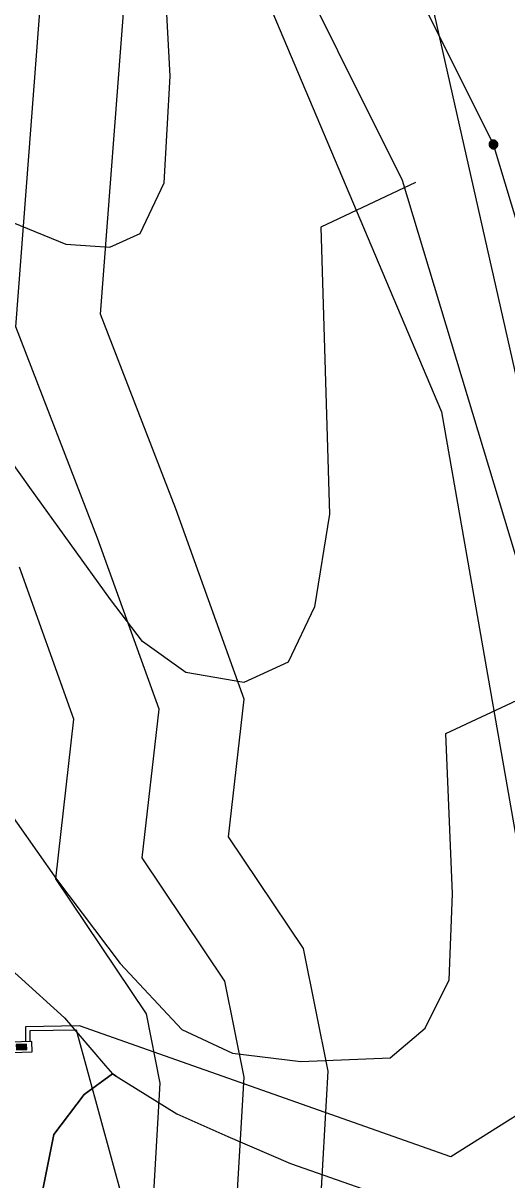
# Model space of a CAD drawing. Extents: x -709418 to -703832, y -1161719 to -1157826.
# Drawn here: x -707032.1 to -706997.3, y -1160296.9 to -1160213.8 of the extents above; entities that cross this region are included whole.
import ezdxf

# ---------------------------------------------------------------- set-up
doc = ezdxf.new("R2010")
doc.units = 0
for name, color, linetype in [('106_zastavitelné plochy', 7, 'Continuous'), ('110_silnice II. třídy a III. třídy', 7, 'Continuous'), ('122_vrstevnice základní', 7, 'Continuous'), ('501_vodní tok', 7, 'Continuous'), ('708_el NN nadzemní a podzemní_ E.ON', 7, 'Continuous'), ('717_elektronická komunikace O2', 7, 'Continuous'), ('735_OP sítí TI', 7, 'Continuous')]:
    doc.layers.add(name, color=color, linetype=linetype)

# ---------------------------------------------------------------- blocks, each defined once
blk = doc.blocks.new('Elektro - Implicitní$0$NN4601')
for points in [[(0.63, 0), (0.62, 0.07), (0.61, 0.13), (0.6, 0.2), (0.57, 0.26), (0.54, 0.32), (0.51, 0.37), (0.47, 0.42), (0.42, 0.47), (0.37, 0.51), (0.31, 0.55), (0.25, 0.58), (0.19, 0.6), (0.13, 0.62), (0.06, 0.63), (0, 0.63), (-0.07, 0.63), (-0.13, 0.62), (-0.2, 0.6), (-0.26, 0.58), (-0.32, 0.55), (-0.37, 0.51), (-0.42, 0.47), (-0.47, 0.42), (-0.51, 0.37), (-0.55, 0.32), (-0.58, 0.26), (-0.6, 0.2), (-0.62, 0.13), (-0.63, 0.07), (-0.63, 0), (-0.63, -0.07), (-0.62, -0.13), (-0.6, -0.19), (-0.58, -0.26), (-0.55, -0.31), (-0.51, -0.37), (-0.47, -0.42), (-0.42, -0.47), (-0.37, -0.51), (-0.32, -0.54), (-0.26, -0.57), (-0.2, -0.6), (-0.13, -0.62), (-0.07, -0.63), (0, -0.63), (0.06, -0.63), (0.13, -0.62), (0.19, -0.6), (0.25, -0.57), (0.31, -0.54), (0.37, -0.51), (0.42, -0.47), (0.47, -0.42), (0.51, -0.37), (0.54, -0.31), (0.57, -0.26), (0.6, -0.19), (0.61, -0.13), (0.62, -0.07), (0.63, 0)], [(0.47, 0), (0.47, 0.05), (0.46, 0.1), (0.45, 0.15), (0.43, 0.19), (0.41, 0.24), (0.38, 0.28), (0.35, 0.32), (0.31, 0.35), (0.28, 0.38), (0.23, 0.41), (0.19, 0.43), (0.14, 0.45), (0.1, 0.46), (0.05, 0.47), (0, 0.47), (-0.05, 0.47), (-0.1, 0.46), (-0.15, 0.45), (-0.19, 0.43), (-0.24, 0.41), (-0.28, 0.38), (-0.32, 0.35), (-0.35, 0.32), (-0.38, 0.28), (-0.41, 0.24), (-0.43, 0.19), (-0.45, 0.15), (-0.46, 0.1), (-0.47, 0.05), (-0.47, 0), (-0.47, -0.05), (-0.46, -0.1), (-0.45, -0.15), (-0.43, -0.19), (-0.41, -0.24), (-0.38, -0.28), (-0.35, -0.32), (-0.32, -0.35), (-0.28, -0.38), (-0.24, -0.41), (-0.19, -0.43), (-0.15, -0.45), (-0.1, -0.46), (-0.05, -0.47), (0, -0.47), (0.05, -0.47), (0.1, -0.46), (0.14, -0.45), (0.19, -0.43), (0.23, -0.41), (0.28, -0.38), (0.31, -0.35), (0.35, -0.32), (0.38, -0.28), (0.41, -0.24), (0.43, -0.19), (0.45, -0.15), (0.46, -0.1), (0.47, -0.05), (0.47, 0)], [(0.31, 0), (0.31, 0.03), (0.31, 0.07), (0.3, 0.1), (0.29, 0.13), (0.27, 0.16), (0.25, 0.19), (0.23, 0.21), (0.21, 0.23), (0.18, 0.26), (0.15, 0.27), (0.13, 0.29), (0.09, 0.3), (0.06, 0.31), (0.03, 0.31), (0, 0.32), (-0.04, 0.31), (-0.07, 0.31), (-0.1, 0.3), (-0.13, 0.29), (-0.16, 0.27), (-0.19, 0.26), (-0.21, 0.23), (-0.24, 0.21), (-0.26, 0.19), (-0.28, 0.16), (-0.29, 0.13), (-0.3, 0.1), (-0.31, 0.07), (-0.32, 0.03), (-0.32, 0), (-0.32, -0.03), (-0.31, -0.06), (-0.3, -0.1), (-0.29, -0.13), (-0.28, -0.16), (-0.26, -0.18), (-0.24, -0.21), (-0.21, -0.23), (-0.19, -0.25), (-0.16, -0.27), (-0.13, -0.29), (-0.1, -0.3), (-0.07, -0.31), (-0.04, -0.31), (0, -0.31), (0.03, -0.31), (0.06, -0.31), (0.09, -0.3), (0.13, -0.29), (0.15, -0.27), (0.18, -0.25), (0.21, -0.23), (0.23, -0.21), (0.25, -0.18), (0.27, -0.16), (0.29, -0.13), (0.3, -0.1), (0.31, -0.06), (0.31, -0.03), (0.31, 0)], [(0.15, 0), (0.15, 0.02), (0.15, 0.03), (0.15, 0.05), (0.14, 0.06), (0.13, 0.08), (0.13, 0.09), (0.11, 0.11), (0.1, 0.12), (0.09, 0.13), (0.08, 0.14), (0.06, 0.14), (0.05, 0.15), (0.03, 0.15), (0.01, 0.16), (0, 0.16), (-0.02, 0.16), (-0.04, 0.15), (-0.05, 0.15), (-0.07, 0.14), (-0.08, 0.14), (-0.09, 0.13), (-0.11, 0.12), (-0.12, 0.11), (-0.13, 0.09), (-0.14, 0.08), (-0.15, 0.06), (-0.15, 0.05), (-0.16, 0.03), (-0.16, 0.02), (-0.16, 0), (-0.16, -0.02), (-0.16, -0.03), (-0.15, -0.05), (-0.15, -0.06), (-0.14, -0.08), (-0.13, -0.09), (-0.12, -0.1), (-0.11, -0.12), (-0.09, -0.13), (-0.08, -0.14), (-0.07, -0.14), (-0.05, -0.15), (-0.04, -0.15), (-0.02, -0.16), (0, -0.16), (0.01, -0.16), (0.03, -0.15), (0.05, -0.15), (0.06, -0.14), (0.08, -0.14), (0.09, -0.13), (0.1, -0.12), (0.11, -0.1), (0.13, -0.09), (0.13, -0.08), (0.14, -0.06), (0.15, -0.05), (0.15, -0.03), (0.15, -0.02), (0.15, 0)]]:
    blk.add_lwpolyline(points)
blk = doc.blocks.new('Elektro - Implicitní$0$NN6201')
for points in [[(0.752, 0.004), (-0.748, 0.004)], [(-0.748, 0.004), (-0.748, -0.746)], [(0.752, -0.746), (0.752, 0.004)], [(-0.748, -0.746), (0.752, -0.746)], [(0.368, -0.18), (-0.376, -0.18)], [(-0.376, -0.18), (-0.376, -0.558)], [(-0.376, -0.558), (0.368, -0.558)], [(0.321, -0.227), (-0.329, -0.227)], [(-0.329, -0.227), (-0.329, -0.51)], [(-0.329, -0.51), (0.321, -0.51)], [(0.274, -0.274), (-0.281, -0.274)], [(-0.281, -0.274), (-0.281, -0.463)], [(-0.281, -0.463), (0.274, -0.463)], [(0.227, -0.321), (-0.234, -0.321)], [(-0.234, -0.321), (-0.234, -0.416)], [(-0.234, -0.416), (0.227, -0.416)], [(-0.193, -0.369), (0.185, -0.369)], [(0.227, -0.416), (0.227, -0.321)], [(0.274, -0.463), (0.274, -0.274)], [(0.321, -0.51), (0.321, -0.227)], [(0.368, -0.558), (0.368, -0.18)]]:
    blk.add_lwpolyline(points)

msp = doc.modelspace()

# ---------------------------------------------------------------- linework, layer by layer
at = {"layer": '106_zastavitelné plochy'}
msp.add_lwpolyline([(-706977.941, -1160057.927), (-706932.264, -1160207.164), (-706994.985, -1160219.43), (-706984.077, -1160254.184), (-706992.939, -1160255.547), (-707003.847, -1160207.164), (-707035.208, -1160149.923), (-707038.616, -1160124.709), (-707027.708, -1160128.116), (-707025.663, -1160065.423), (-706977.941, -1160057.927)], dxfattribs=at)
at = {"layer": '110_silnice II. třídy a III. třídy'}
msp.add_lwpolyline([(-707032.373, -1160169.9), (-707001.997, -1160241.696), (-706986.568, -1160329.876), (-706984.165, -1160358.647), (-706995.737, -1160401.051), (-707031.416, -1160441.527), (-707063.239, -1160500.313)], dxfattribs=at)
at = {"layer": '122_vrstevnice základní'}
for points in [[(-707171.932, -1160185.318), (-707152.934, -1160198.252), (-707146.135, -1160201.869), (-707136.01, -1160205.195), (-707123.86, -1160207.51), (-707111.71, -1160210.692), (-707101.585, -1160214.163), (-707087.41, -1160220.238), (-707070.486, -1160230.508), (-707058.191, -1160240.199), (-707044.083, -1160256.431), (-707033.93, -1160269.225), (-707029.682, -1160275.278), (-707025.1, -1160281.335), (-707020.667, -1160286.058), (-707017.027, -1160287.773), (-707012.11, -1160288.363), (-707005.706, -1160288.092), (-707003.179, -1160285.961), (-707001.467, -1160282.487), (-707001.218, -1160276.328), (-707001.691, -1160264.81), (-706995.489, -1160261.896), (-706992.996, -1160250.04)], [(-707003.886, -1160225.217), (-707010.675, -1160228.43), (-707010.049, -1160249.054), (-707011.138, -1160255.704), (-707013.025, -1160259.678), (-707016.211, -1160261.135), (-707020.367, -1160260.412), (-707023.503, -1160258.204), (-707025.795, -1160255.173), (-707031.577, -1160247.142), (-707038.086, -1160238.03), (-707053.563, -1160224.288), (-707070.486, -1160210.692), (-707079.454, -1160204.617), (-707091.749, -1160196.661), (-707097.824, -1160193.479), (-707107.949, -1160190.008), (-707122.558, -1160186.392)], [(-707032.816, -1160228.098), (-707029.003, -1160229.65), (-707025.838, -1160229.86), (-707023.657, -1160228.889), (-707021.941, -1160225.244), (-707021.504, -1160217.58), (-707022.038, -1160207.736), (-707022.737, -1160197.723), (-707016.119, -1160194.175)]]:
    msp.add_lwpolyline(points, dxfattribs=at)
at = {"layer": '501_vodní tok'}
msp.add_lwpolyline([(-707008.424, -1160402.875), (-707004.246, -1160390.416), (-707006.433, -1160378.807), (-707011.92, -1160375.574), (-707012.976, -1160354.483), (-707011.903, -1160343.594), (-707010.234, -1160336.428), (-707010.966, -1160330.635), (-707014.395, -1160318.379), (-707016.656, -1160297.637), (-707016.185, -1160289.492), (-707017.569, -1160282.599), (-707023.52, -1160273.728), (-707022.304, -1160263.051), (-707026.72, -1160250.762), (-707032.585, -1160235.579), (-707030.743, -1160211.37)], dxfattribs=at)
at = {"layer": '708_el NN nadzemní a podzemní_ E.ON'}
for points in [[(-706987.622, -1160257.8), (-706998.27, -1160222.49), (-707012.55, -1160193.86), (-707027.865, -1160166.884)], [(-706987.662, -1160260.085), (-706986.29, -1160267.017), (-706986.64, -1160277.83), (-706994.91, -1160279.98), (-706992.35, -1160289.57), (-707001.34, -1160295.21), (-707028.012, -1160285.807), (-707031.89, -1160285.87), (-707031.89, -1160286.951)], [(-707024.88, -1160298.37), (-707028.24, -1160286.11), (-707031.59, -1160286.16), (-707031.59, -1160286.942)]]:
    msp.add_lwpolyline(points, dxfattribs=at)
at = {"layer": '717_elektronická komunikace O2'}
for points in [[(-707044.49, -1160272.25), (-707040.62, -1160275.15), (-707035.09, -1160279.83), (-707032.42, -1160282.22), (-707029.09, -1160285.23), (-707026.16, -1160288.67), (-707025.66, -1160289.26)], [(-707035.09, -1160279.83), (-707032.42, -1160282.22), (-707029.09, -1160285.23), (-707026.16, -1160288.67)], [(-707033.54, -1160298.1), (-707030.74, -1160298.05), (-707029.86, -1160293.62), (-707027.68, -1160290.74), (-707025.66, -1160289.26)], [(-707025.66, -1160289.26), (-707027.68, -1160290.74), (-707029.86, -1160293.62), (-707030.74, -1160298.05)], [(-707025.66, -1160289.26), (-707025.38, -1160289.42), (-707021.03, -1160292.12), (-707017.37, -1160293.75), (-707012.85, -1160295.7), (-707007.18, -1160297.67), (-707001.87, -1160299.37)], [(-707025.38, -1160289.42), (-707025.66, -1160289.26)], [(-707025.38, -1160289.42), (-707021.03, -1160292.12), (-707017.37, -1160293.75), (-707012.85, -1160295.7)]]:
    msp.add_lwpolyline(points, dxfattribs=at)
at = {"layer": '735_OP sítí TI'}
for points in [[(-706994.324, -1160259.821), (-707004.8, -1160225.081), (-707018.73, -1160197.153), (-707033.952, -1160170.34)], [(-707002.181, -1160403.13), (-706998.06, -1160390.841), (-707001.041, -1160375.02), (-707006.089, -1160372.045), (-707006.961, -1160354.628), (-707005.97, -1160344.573), (-707004.146, -1160336.743), (-707005.068, -1160329.444), (-707008.484, -1160317.238), (-707010.637, -1160297.484), (-707010.15, -1160289.068), (-707011.922, -1160280.247), (-707017.309, -1160272.216), (-707016.185, -1160262.339), (-707021.097, -1160248.666), (-707026.5, -1160234.682), (-707024.756, -1160211.76)], [(-707014.592, -1160402.397), (-707010.432, -1160389.99), (-707011.826, -1160382.594), (-707017.751, -1160379.102), (-707018.991, -1160354.337), (-707017.835, -1160342.615), (-707016.321, -1160336.114), (-707016.863, -1160331.826), (-707020.306, -1160319.521), (-707022.675, -1160297.79), (-707022.22, -1160289.917), (-707023.217, -1160284.95), (-707029.731, -1160275.239), (-707028.424, -1160263.762), (-707032.342, -1160252.857)]]:
    msp.add_lwpolyline(points, dxfattribs=at)

# ---------------------------------------------------------------- block references
at = {"layer": '708_el NN nadzemní a podzemní_ E.ON', "xscale": 0.49999999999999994, "yscale": 0.5000000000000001, "rotation": -63.49102786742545}
msp.add_blockref('Elektro - Implicitní$0$NN4601', (-706998.27, -1160222.49), dxfattribs=at)
at = {"layer": '708_el NN nadzemní a podzemní_ E.ON', "rotation": 1.77533616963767}
msp.add_blockref('Elektro - Implicitní$0$NN6201', (-707032.19, -1160286.96), dxfattribs=at)

doc.saveas('drawing.dxf')
